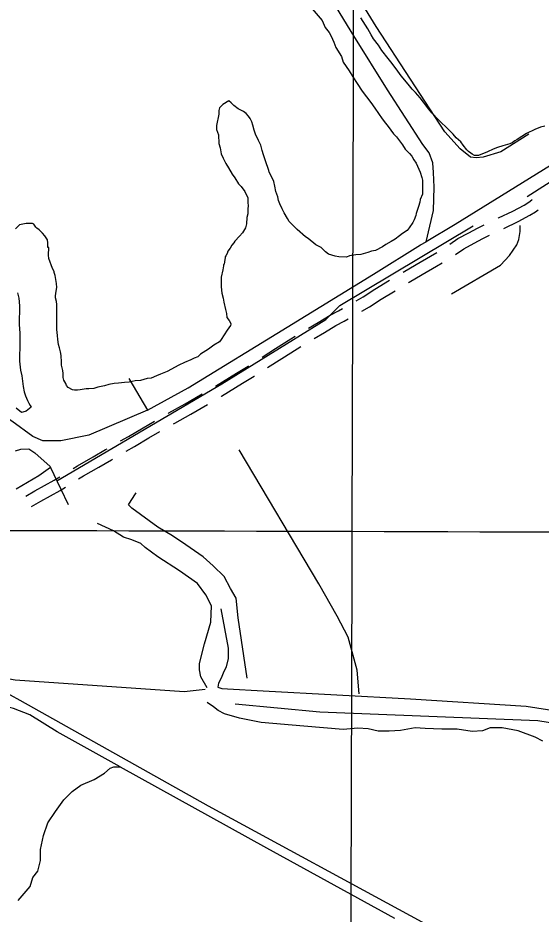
# Model space of a CAD drawing. Extents: x 3172231 to 3210228, y 940198 to 965780.
# Drawn here: x 3180867 to 3182203, y 950801 to 953089 of the extents above; entities that cross this region are included whole.
import ezdxf

# ---------------------------------------------------------------- set-up
doc = ezdxf.new("R2010")
doc.units = 0
for name, color, linetype in [('V-GRID-MAJR', 7, 'Continuous'), ('V-ROAD-CNTR', 7, 'Continuous'), ('V-SITE-VEGE', 7, 'Continuous'), ('V-TOPO-SHOR', 7, 'Continuous')]:
    doc.layers.add(name, color=color, linetype=linetype)

msp = doc.modelspace()

# ---------------------------------------------------------------- linework, layer by layer
at = {"layer": 'V-GRID-MAJR'}
for points in [[(3181704.003, 945716.944), (3181720.753, 951778.211), (3181737.509, 957841.425), (3181754.265, 963904.69), (3181754.27, 963906.585)], [(3176504.317, 951793.007), (3181720.753, 951778.211), (3186937.193, 951764.175), (3192153.634, 951750.897), (3197370.077, 951738.379), (3202586.522, 951726.618), (3207802.969, 951715.617)]]:
    msp.add_spline(points, degree=3, dxfattribs=at)
at = {"layer": 'V-ROAD-CNTR'}
for points in [[(3182093.475, 952577.812), (3182094.379, 952578.233), (3182130.673, 952595.638), (3182159.586, 952610.929), (3182171.571, 952618.365), (3182179.156, 952624.424), (3182180.574, 952626.12)], [(3182107.538, 952551.272), (3182144.177, 952568.842), (3182174.524, 952584.893), (3182188.901, 952593.813), (3182195.231, 952598.868)], [(3181970.31, 952511.674), (3181990.311, 952525.402), (3182018.301, 952540.19), (3182040.759, 952552.035), (3182057.382, 952560.589)], [(3181984.459, 952484.999), (3182005.859, 952499.686), (3182032.305, 952513.66), (3182054.621, 952525.429), (3182071.431, 952534.079)], [(3181850.448, 952439.385), (3181851.145, 952439.793), (3181883.943, 952459.628), (3181920.76, 952480.65), (3181936.456, 952490.38)], [(3181864.506, 952412.852), (3181866.489, 952414.013), (3181899.145, 952433.762), (3181936.106, 952454.866), (3181950.535, 952463.812)], [(3181730.968, 952366.447), (3181748.777, 952377.044), (3181778.821, 952396.386), (3181816.034, 952418.999)], [(3181745.031, 952339.905), (3181764.573, 952351.534), (3181794.733, 952370.95), (3181830.105, 952392.444)], [(3181609.558, 952296.848), (3181634.036, 952311.549), (3181664.063, 952330.068), (3181685.732, 952341.427), (3181696.025, 952346.994)], [(3181623.624, 952270.301), (3181649.634, 952285.921), (3181678.919, 952303.984), (3181699.832, 952314.947), (3181710.071, 952320.483)], [(3181490.778, 952222.771), (3181524.813, 952244.678), (3181564.116, 952269.558), (3181575.267, 952276.255)], [(3181504.877, 952196.169), (3181540.955, 952219.39), (3181579.864, 952244.022), (3181589.333, 952249.708)], [(3181371.832, 952148.967), (3181425.158, 952182.016), (3181454.901, 952199.577), (3181457.186, 952201.055)], [(3181385.896, 952122.423), (3181386.835, 952122.97), (3181440.688, 952156.346), (3181470.681, 952174.055), (3181471.289, 952174.448)], [(3181250.537, 952079.066), (3181252.676, 952080.294), (3181293.908, 952103.473), (3181337.293, 952128.793)], [(3181264.59, 952052.541), (3181267.496, 952054.21), (3181308.82, 952077.441), (3181351.349, 952102.261)], [(3181129.319, 952009.059), (3181149.829, 952020.484), (3181186.642, 952042.372), (3181215.852, 952059.147)], [(3181143.367, 951982.544), (3181164.797, 951994.482), (3181201.778, 952016.47), (3181229.905, 952032.622)], [(3181008.252, 951938.789), (3181019.255, 951945.602), (3181059.168, 951968.043), (3181091.076, 951986.662), (3181094.795, 951988.869)], [(3181022.331, 951912.221), (3181034.511, 951919.762), (3181074.08, 951942.011), (3181106.29, 951960.806), (3181108.857, 951962.329)], [(3180887.645, 951867.783), (3180910.697, 951881.605), (3180959.756, 951908.607), (3180974.283, 951917.672)], [(3180901.711, 951841.237), (3180925.649, 951855.591), (3180974.942, 951882.721), (3180988.365, 951891.098)]]:
    msp.add_lwpolyline(points, dxfattribs=at)
at = {"layer": 'V-SITE-VEGE'}
for points in [[(3181618.75, 953111.93), (3181643.957, 953082.154), (3181651.953, 953064.761), (3181662.021, 953051.424), (3181667.032, 953042.208), (3181674.028, 953026.862), (3181679.003, 953013.571), (3181693.056, 952990.009), (3181698.022, 952975.699), (3181713.112, 952954.167), (3181722.144, 952938.8), (3181733.195, 952921.38), (3181746.267, 952901.902), (3181768.424, 952873.172), (3181778.484, 952858.818), (3181797.596, 952831.133), (3181805.647, 952819.853), (3181812.704, 952811.638), (3181825.785, 952793.182)], [(3182212.158, 952812.771), (3182201.163, 952809.824), (3182187.093, 952803.858), (3182165.673, 952793.692), (3182153.42, 952786.491), (3182141.765, 952778.065), (3182135.643, 952775.073), (3182128.899, 952770.258), (3182122.778, 952767.268), (3182105.667, 952761.937), (3182091.611, 952757.8), (3182080.607, 952753.635), (3182065.921, 952747.065), (3182043.286, 952737.519), (3182032.93, 952737.611), (3182026.868, 952741.324), (3182023.845, 952743.788), (3182017.789, 952748.109), (3182013.564, 952752.412), (3182003.918, 952764.077), (3181997.903, 952772.663), (3181985.809, 952783.132), (3181978.574, 952791.73), (3181964.686, 952805.873), (3181959.855, 952810.79), (3181948.374, 952821.253), (3181939.92, 952829.861), (3181924.828, 952845.842), (3181915.18, 952856.899), (3181902.538, 952874.076), (3181894.102, 952884.512), (3181882.041, 952898.637), (3181874.197, 952907.239), (3181863.955, 952920.129), (3181845.861, 952941.012), (3181836.834, 952953.282), (3181822.381, 952972.304), (3181812.137, 952985.194), (3181796.482, 953006.055), (3181787.463, 953019.543), (3181775.42, 953035.495), (3181768.811, 953045.915), (3181760.413, 953060.616), (3181754.408, 953070.419), (3181742.392, 953089.421)], [(3181825.785, 952793.182), (3181833.862, 952784.955), (3181848.962, 952764.442), (3181856.003, 952754.188), (3181867.107, 952742.881), (3181873.157, 952735.692), (3181878.169, 952726.476), (3181884.206, 952718.27), (3181891.202, 952702.924), (3181894.186, 952694.746), (3181898.143, 952681.465), (3181900.117, 952674.314), (3181899.795, 952638.654), (3181894.581, 952625.454), (3181893.5, 952618.332), (3181890.342, 952607.151), (3181887.221, 952600.049), (3181884.073, 952589.887), (3181883.008, 952584.802), (3181878.832, 952573.632), (3181875.711, 952566.527), (3181866.421, 952553.365), (3181861.264, 952546.279), (3181848.964, 952538.236), (3181841.778, 952532.189), (3181830.495, 952524.138), (3181820.253, 952518.117), (3181806.935, 952510.084), (3181797.711, 952504.053), (3181780.307, 952495.042), (3181770.1, 952493.094), (3181760.902, 952490.121), (3181742.517, 952485.191), (3181730.282, 952484.282), (3181713.954, 952481.372), (3181705.774, 952478.39), (3181686.416, 952478.564), (3181677.266, 952480.683), (3181659.991, 952485.934), (3181652.913, 952492.113), (3181641.799, 952502.398), (3181627.598, 952509.661), (3181608.388, 952526.139), (3181601.291, 952530.276), (3181580.06, 952548.808), (3181559.866, 952569.368), (3181555.854, 952576.538), (3181546.814, 952590.882), (3181541.811, 952601.118), (3181535.817, 952614.418), (3181532.835, 952622.595), (3181530.879, 952631.785), (3181525.915, 952646.094), (3181522.976, 952659.365), (3181521.049, 952671.61), (3181516.035, 952680.826), (3181509.033, 952695.154), (3181508.052, 952699.24), (3181499.1, 952723.775), (3181494.144, 952739.102), (3181491.189, 952750.337), (3181487.232, 952763.619), (3181481.229, 952775.901), (3181474.244, 952792.266), (3181470.26, 952802.492), (3181467.313, 952814.745), (3181464.339, 952823.943), (3181460.34, 952832.13), (3181456.315, 952838.281), (3181450.259, 952844.447), (3181443.171, 952849.606), (3181429.99, 952856.858), (3181418.855, 952865.109), (3181411.792, 952872.304), (3181405.722, 952877.455), (3181390.347, 952867.405), (3181382.124, 952859.326), (3181380.021, 952852.211), (3181379.939, 952843.042), (3181374.588, 952814.563), (3181374.498, 952804.372), (3181379.462, 952790.062), (3181380.289, 952768.657), (3181383.245, 952757.421), (3181386.163, 952742.113), (3181391.156, 952730.859), (3181398.171, 952717.551), (3181405.201, 952706.279), (3181414.225, 952689.895), (3181421.274, 952680.66), (3181430.306, 952665.294), (3181437.373, 952658.1), (3181446.434, 952645.789), (3181454.437, 952629.415), (3181454.337, 952618.209), (3181455.265, 952608.01), (3181454.19, 952601.907), (3181454.071, 952588.66), (3181451.951, 952579.51), (3181450.786, 952563.218), (3181448.656, 952553.047)], [(3180921.816, 952547.598), (3180915.742, 952551.728), (3180912.711, 952554.813), (3180907.681, 952561.989), (3180904.644, 952564.055), (3180888.341, 952564.201), (3180870.985, 952560.283), (3180860.704, 952550.184)], [(3181448.656, 952553.047), (3181440.386, 952539.875), (3181433.179, 952531.787), (3181420.836, 952518.653), (3181418.761, 952514.598), (3181413.61, 952508.528), (3181409.471, 952501.434), (3181403.284, 952493.338), (3181401.193, 952487.243), (3181398.08, 952481.156), (3181396.024, 952479.137), (3181396.008, 952477.099), (3181394.888, 952465.903), (3181393.812, 952459.798), (3181391.766, 952458.798), (3181391.74, 952455.741), (3181390.628, 952445.56), (3181386.388, 952427.259), (3181386.167, 952402.806), (3181387.103, 952393.627), (3181388.06, 952386.486), (3181390.996, 952373.215), (3181392.942, 952363.007), (3181396.854, 952344.631), (3181399.817, 952334.415), (3181400.745, 952324.216), (3181406.784, 952316.012), (3181410.796, 952308.844), (3181410.778, 952306.804), (3181409.734, 952303.759), (3181401.47, 952291.606), (3181394.228, 952279.443), (3181385.977, 952268.31), (3181381.846, 952262.231), (3181367.5, 952253.192), (3181354.163, 952243.122), (3181333.667, 952230.059), (3181326.48, 952224.012), (3181317.275, 952220.018), (3181309.087, 952216.016), (3181292.719, 952209.031), (3181278.391, 952202.026), (3181248.699, 952185.991), (3181231.314, 952179.015), (3181221.086, 952175.032), (3181207.788, 952169.037), (3181197.591, 952168.109), (3181180.224, 952163.172), (3181166.972, 952162.273), (3181151.661, 952159.352), (3181139.424, 952158.445), (3181124.124, 952156.544), (3181112.907, 952155.627), (3181099.636, 952152.688), (3181088.4, 952149.733), (3181071.044, 952145.813), (3181060.826, 952142.847), (3181048.591, 952141.938), (3181041.458, 952142.004), (3181026.151, 952139.083), (3181019.008, 952138.131), (3181011.877, 952138.194), (3181006.792, 952139.257), (3180995.638, 952145.473), (3180991.61, 952150.603), (3180989.617, 952155.717), (3180984.595, 952163.913), (3180982.621, 952171.065), (3180982.713, 952181.251), (3180981.759, 952188.393), (3180978.83, 952202.684), (3180978.896, 952209.817), (3180978.032, 952227.145), (3180976.078, 952236.334), (3180973.112, 952246.55), (3180971.148, 952254.719), (3180969.229, 952267.982), (3180968.302, 952278.177), (3180966.403, 952293.482), (3180966.841, 952342.386), (3180966.979, 952357.668), (3180966.024, 952364.81), (3180963.048, 952374.007), (3180963.095, 952379.101), (3180965.244, 952391.309), (3180966.346, 952400.469), (3180965.418, 952410.666), (3180962.545, 952431.073), (3180960.554, 952436.184), (3180959.563, 952439.25), (3180959.579, 952441.288), (3180955.577, 952449.476), (3180946.638, 952475.029), (3180945.692, 952483.188), (3180945.866, 952502.548), (3180943.828, 952502.566), (3180943.939, 952514.793), (3180942.984, 952521.934), (3180935.941, 952532.186), (3180929.895, 952539.373), (3180921.816, 952547.598)], [(3180866.371, 952387.104), (3180869.307, 952373.831), (3180871.161, 952353.435), (3180870.741, 952306.567), (3180872.576, 952284.137), (3180872.248, 952247.457), (3180871.044, 952227.09), (3180870.915, 952212.825), (3180873.762, 952189.364), (3180877.708, 952175.062), (3180880.516, 952147.527), (3180883.455, 952134.254), (3180886.418, 952124.039), (3180891.403, 952111.767), (3180895.423, 952105.617), (3180898.426, 952099.477), (3180901.447, 952095.373), (3180888.112, 952085.305), (3180879.93, 952082.321), (3180876.864, 952081.33), (3180862.703, 952092.667)]]:
    msp.add_lwpolyline(points, dxfattribs=at)
at = {"layer": 'V-TOPO-SHOR'}
msp.add_line((3181689.275, 952354.633), (3182029.78, 952557.792), dxfattribs=at)
for points in [[(3182381.137, 952807.452), (3181983.262, 952561.486), (3181909.783, 952516.931), (3181927.877, 952597.413), (3181929.812, 952656.461), (3181928.116, 952694.045), (3181926.388, 952719.102), (3181917.503, 952744.177), (3181901.451, 952765.69), (3181810.533, 952905.495), (3181724.978, 953043.497), (3181605.566, 953238.847), (3181555.664, 953321.287), (3181532.516, 953367.871), (3181525.406, 953387.572), (3181514.723, 953409.073), (3181505.797, 953418.042), (3181486.131, 953425.249)], [(3182171.728, 952791.864), (3182100.038, 952747.304), (3182055.266, 952733.099), (3182037.367, 952731.354), (3182023.056, 952733.179), (3181996.266, 952754.719), (3181957.004, 952797.764), (3181782.299, 953066.619), (3181571.986, 953408.931)], [(3181198.294, 952087.423), (3181048.714, 952023.372), (3180977.099, 952009.233), (3180930.573, 952009.348), (3180905.547, 952020.147), (3180851.96, 952059.648), (3180616.129, 952214.127), (3180491.052, 952289.595), (3180441.017, 952318.35), (3180344.5, 952365.116), (3180262.291, 952408.267), (3180147.959, 952487.287), (3180033.636, 952569.886), (3179951.461, 952627.353), (3179926.453, 952645.31), (3179840.735, 952717.101), (3179690.614, 952796.21), (3179497.509, 952861.109), (3179426.001, 952889.917), (3179383.116, 952915.076), (3179354.555, 952943.779), (3179301.03, 953008.333), (3179283.223, 953044.166), (3179237.06, 953191.019)], [(3182167.755, 952632.61), (3182456.321, 952818.003), (3182515.507, 952871.541), (3182709.04, 952980.221)], [(3181973.877, 952384.35), (3182099.322, 952457.409), (3182122.647, 952482.404), (3182140.608, 952509.202), (3182146.012, 952523.505), (3182149.639, 952543.18), (3182149.679, 952559.285)], [(3181150.178, 952168.069), (3181198.294, 952087.423), (3181302.226, 952144.43), (3181554.927, 952299.491), (3181775.369, 952434.947), (3181895.45, 952509.808), (3181909.783, 952516.931)], [(3180967.005, 951907.257), (3181388.147, 952154.955), (3181653.397, 952318.932), (3181689.275, 952354.633)], [(3180861.101, 951983.843), (3180874.681, 951987.951), (3180895.006, 951988.977), (3180910.149, 951978.803), (3180949.616, 951943.982), (3180950.072, 951940.956), (3180920.374, 951919.581), (3180862.514, 951886.126)], [(3181738.718, 951363.134), (3181733.5, 951423.989), (3181710.445, 951508.152), (3181681.946, 951561.908), (3181635.623, 951644.339), (3181432.468, 951986.633)], [(3180950.072, 951940.956), (3180975.904, 951887.551), (3180995.486, 951846.344)], [(3181452.499, 951403.21), (3181429.617, 951557.163), (3181424.372, 951607.282), (3181410.118, 951632.37), (3181394.088, 951662.831), (3181365.523, 951689.744), (3181340.528, 951713.069), (3181295.866, 951743.6), (3181261.923, 951766.948), (3181224.398, 951788.514), (3181158.306, 951836.994), (3181149.381, 951845.963), (3181156.566, 951856.683), (3181169.141, 951876.336)], [(3181350.437, 951378.41), (3181334.403, 951407.081), (3181330.868, 951424.985), (3181330.908, 951441.09), (3181343.558, 951491.165), (3181359.8, 951546.599), (3181361.692, 951587.752), (3181347.447, 951616.419), (3181326.044, 951645.104), (3181279.597, 951677.43), (3181224.212, 951713.356), (3181192.059, 951736.699), (3181181.348, 951747.463), (3181158.107, 951756.468), (3181136.651, 951763.679), (3181111.638, 951779.846), (3181070.525, 951797.842)], [(3183460.93, 951655.931), (3183333.824, 951634.771), (3183229.959, 951604.607), (3183163.682, 951577.928), (3183133.199, 951552.951), (3183070.319, 951452.895), (3182996.69, 951347.497), (3182946.43, 951284.989), (3182878.314, 951238.631), (3182813.787, 951195.843), (3182709.847, 951135.257), (3182380.857, 951247.019), (3182289.674, 951279.455), (3182194.867, 951294.006), (3181638.393, 951316.855), (3181421.914, 951337.075)], [(3181384.937, 951580.537), (3181404.374, 951480.277), (3181404.307, 951453.435), (3181398.886, 951431.975), (3181391.688, 951415.887), (3181386.289, 951403.374), (3181379.1, 951390.865), (3181377.284, 951380.133), (3181388.012, 951376.528), (3181402.328, 951376.492), (3181493.578, 951370.898), (3181869.319, 951350.285), (3182164.539, 951331.66), (3182246.824, 951318.93)], [(3180634.956, 951505.443), (3180736.801, 951442.559), (3180797.564, 951410.198), (3180860.169, 951399.307), (3181291.362, 951369.609), (3181345.06, 951374.844)], [(3180462.972, 951427.131), (3180761.726, 951390.603), (3180822.528, 951374.347), (3180872.567, 951347.381), (3181353.273, 951077.769), (3181898.333, 950781.156), (3182075.288, 950698.402), (3182203.967, 950631.872), (3182236.102, 950601.372), (3182245.009, 950585.244), (3182246.71, 950549.45), (3182241.298, 950531.569), (3182239.482, 950520.836), (3182228.701, 950502.968), (3182217.911, 950481.521)], [(3181128.042, 951176.748), (3180967.21, 951266.62), (3180897.527, 951309.74), (3180856.409, 951325.947), (3180826.005, 951333.18), (3180804.54, 951336.812), (3180772.339, 951340.471), (3180763.391, 951340.493), (3180740.922, 951337.181)], [(3182207.265, 951242.08), (3182187.607, 951252.865), (3182144.7, 951269.077), (3182103.559, 951276.336), (3182073.138, 951276.412), (3182053.436, 951269.302), (3182026.59, 951267.579), (3181989.024, 951273.041), (3181949.655, 951273.138), (3181906.712, 951275.034), (3181881.664, 951276.885), (3181844.067, 951269.82), (3181815.431, 951268.101), (3181786.8, 951268.172), (3181761.76, 951273.603), (3181734.923, 951275.458), (3181697.335, 951271.972), (3181597.146, 951281.168), (3181488.01, 951290.385), (3181432.563, 951301.259), (3181395.01, 951312.089), (3181378.927, 951321.076), (3181366.423, 951330.054), (3181350.344, 951340.831)], [(3180867.723, 950835.599), (3180898.232, 950871.313), (3180905.448, 950894.559), (3180918.014, 950910.633), (3180925.238, 950937.458), (3180925.309, 950966.089), (3180932.555, 951001.861), (3180943.372, 951034.045), (3180963.127, 951062.628), (3180984.676, 951092.996), (3181006.203, 951114.417), (3181027.716, 951130.469), (3181061.752, 951144.701), (3181088.634, 951160.74), (3181102.98, 951173.231), (3181111.937, 951176.788), (3181128.042, 951176.748), (3181501.534, 950970.033), (3181828.566, 950790.276)]]:
    msp.add_lwpolyline(points, dxfattribs=at)

doc.saveas('drawing.dxf')
